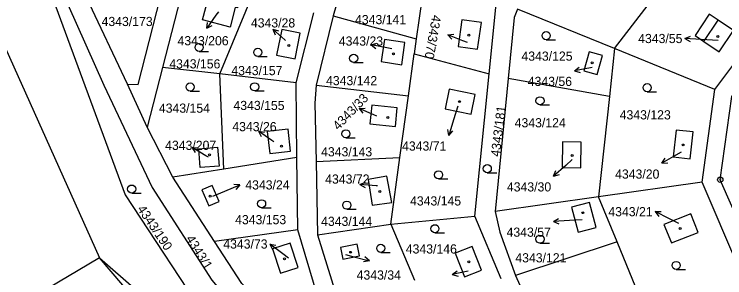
# Model space of a CAD drawing. Extents: x -733394 to -722299, y -1082822 to -1075049.
# Drawn here: x -729669.4 to -729537.5, y -1077952.1 to -1077903.2 of the extents above; entities that cross this region are included whole.
import ezdxf

# ---------------------------------------------------------------- set-up
doc = ezdxf.new("R2010")
doc.units = 0
for name, color, linetype in [('Hranice parcel', 7, 'Continuous'), ('Parcelní čísla', 7, 'Continuous'), ('Pop  PČ popisy', 7, 'Continuous'), ('Vnitřní kresba', 7, 'Continuous'), ('Značky bodu BP', 7, 'Continuous'), ('Značky budov', 7, 'Continuous'), ('Značky kultur', 7, 'Continuous')]:
    doc.layers.add(name, color=color, linetype=linetype)

msp = doc.modelspace()

# ---------------------------------------------------------------- linework, layer by layer
at = {"layer": 'Hranice parcel'}
for p, q in [((-729648.42, -1077916.16), (-729660.41, -1077890.63)), ((-729606.38, -1077889.95), (-729610.2, -1077903.5)), ((-729637.55, -1077896.01), (-729641.89, -1077913.03)), ((-729593.08, -1077895.34), (-729594.79, -1077907.72)), ((-729557.98, -1077909.55), (-729547.02, -1077895.24)), ((-729631.27, -1077914.26), (-729625.23, -1077899.74)), ((-729581.26, -1077914.24), (-729579.9, -1077900.68)), ((-729557.98, -1077909.55), (-729575.99, -1077902.26)), ((-729617.11, -1077915.9), (-729613.82, -1077902.92)), ((-729610.2, -1077903.5), (-729613.39, -1077916.33)), ((-729610.2, -1077903.5), (-729594.79, -1077907.72)), ((-729539.38, -1077917.16), (-729529.41, -1077903.77)), ((-729594.79, -1077907.72), (-729595.17, -1077910.55)), ((-729596.25, -1077918.32), (-729595.17, -1077910.55)), ((-729595.17, -1077910.55), (-729581.26, -1077914.24)), ((-729557.98, -1077909.55), (-729558.95, -1077918.43)), ((-729539.38, -1077917.16), (-729557.98, -1077909.55)), ((-729641.89, -1077913.03), (-729644.72, -1077924.12)), ((-729631.27, -1077914.26), (-729641.89, -1077913.03)), ((-729630.51, -1077931.9), (-729631.27, -1077914.26)), ((-729617.11, -1077915.9), (-729631.27, -1077914.26)), ((-729583.9, -1077940.63), (-729581.26, -1077914.24)), ((-729616.94, -1077929.76), (-729617.11, -1077915.9)), ((-729577.71, -1077915.07), (-729580.12, -1077939.75)), ((-729558.95, -1077918.43), (-729577.71, -1077915.07)), ((-729644.72, -1077924.12), (-729648.42, -1077916.16)), ((-729613.39, -1077916.33), (-729596.25, -1077918.32)), ((-729541.74, -1077934.36), (-729539.38, -1077917.16)), ((-729597.82, -1077929.74), (-729596.25, -1077918.32)), ((-729558.95, -1077918.43), (-729560.99, -1077937.06)), ((-729639.98, -1077933.4), (-729644.72, -1077924.12)), ((-729616.94, -1077929.76), (-729630.51, -1077931.9)), ((-729616.78, -1077943.17), (-729616.94, -1077929.76)), ((-729613.35, -1077930.48), (-729597.82, -1077929.74)), ((-729599.53, -1077942.1), (-729597.82, -1077929.74)), ((-729613.35, -1077930.48), (-729613.11, -1077944.09)), ((-729630.51, -1077931.9), (-729639.98, -1077933.4)), ((-729632.23, -1077945.35), (-729639.98, -1077933.4)), ((-729541.74, -1077934.36), (-729560.99, -1077937.06)), ((-729534.91, -1077950.21), (-729541.74, -1077934.36)), ((-729560.99, -1077937.06), (-729580.12, -1077939.75)), ((-729557.53, -1077945.39), (-729560.99, -1077937.06)), ((-729599.53, -1077942.1), (-729583.9, -1077940.63)), ((-729579.06, -1077952.26), (-729583.9, -1077940.63)), ((-729613.11, -1077944.09), (-729599.53, -1077942.1)), ((-729599.53, -1077942.1), (-729595.1, -1077952.5)), ((-729616.78, -1077943.17), (-729632.23, -1077945.35)), ((-729608.36, -1077971.43), (-729616.78, -1077943.17)), ((-729613.11, -1077944.09), (-729609.05, -1077957.3)), ((-729557.53, -1077945.39), (-729576.35, -1077951.63)), ((-729550.46, -1077962.41), (-729557.53, -1077945.39)), ((-729653.62, -1077948.36), (-729672.54, -1077959.58)), ((-729576.35, -1077951.63), (-729566.04, -1077974.63))]:
    msp.add_line(p, q, dxfattribs=at)
for points in [[(-729769.13, -1077613.86), (-729768.74, -1077624.72), (-729777.4, -1077640.89), (-729791.88, -1077653.29), (-729799.37, -1077673.43), (-729786.37, -1077691.26), (-729764.74, -1077719.8), (-729752.17, -1077764.55), (-729746.97, -1077779.99), (-729741.21, -1077791.64), (-729716.77, -1077819.34), (-729702.98, -1077838.42), (-729653.62, -1077948.36)], [(-729668.75, -1077882.65), (-729659.48, -1077901.34), (-729652.78, -1077916.35), (-729643.8, -1077935.33), (-729632.76, -1077952.54), (-729622.2, -1077964.95), (-729556.97, -1078018.84)], [(-729668.75, -1077882.65), (-729648.84, -1077936.68), (-729633.06, -1077960.71), (-729557.22, -1078018.79)], [(-729648.42, -1077916.16), (-729646.44, -1077916.19), (-729640.9, -1077894.62)], [(-729629.37, -1077905.57), (-729634.48, -1077904.23), (-729633.02, -1077898.63), (-729630.32, -1077899.34), (-729630.6, -1077900.33), (-729628.19, -1077901), (-729628.3, -1077901.41), (-729627.86, -1077901.52), (-729627.98, -1077902.01), (-729628.42, -1077901.9), (-729629.37, -1077905.57)], [(-729575.99, -1077902.26), (-729576.6, -1077903.78), (-729577.71, -1077915.07)], [(-729541.39, -1077908.24), (-729538.56, -1077910.13), (-729535.92, -1077906.17), (-729538.75, -1077904.28), (-729540.41, -1077903.18), (-729543.04, -1077907.15), (-729541.39, -1077908.24)], [(-729582.69, -1077904.73), (-729586.32, -1077904.21), (-729587.03, -1077909.16), (-729583.4, -1077909.68), (-729582.69, -1077904.73)], [(-729620.71, -1077910.79), (-729617.28, -1077911.47), (-729616.33, -1077906.68), (-729619.76, -1077906), (-729620.71, -1077910.79)], [(-729601.34, -1077911.97), (-729597.45, -1077912.57), (-729596.91, -1077908.45), (-729600.72, -1077907.88), (-729601.34, -1077911.97)], [(-729560.24, -1077910.85), (-729562.7, -1077910.17), (-729563.66, -1077913.65), (-729561.19, -1077914.33), (-729560.24, -1077910.85)], [(-729532.12, -1077948.01), (-729538.36, -1077933.88), (-729536.23, -1077918.45), (-729534.39, -1077915.96)], [(-729613.39, -1077916.33), (-729613.64, -1077919.67), (-729613.35, -1077930.48)], [(-729584.63, -1077921.69), (-729583.89, -1077918.06), (-729588.66, -1077917.09), (-729589.4, -1077920.72), (-729584.63, -1077921.69)], [(-729598.67, -1077924.01), (-729598.31, -1077920.57), (-729603.06, -1077920.07), (-729603.42, -1077923.51), (-729598.67, -1077924.01)], [(-729622.45, -1077924.96), (-729622, -1077929.02), (-729618.14, -1077928.6), (-729618.58, -1077924.53), (-729622.45, -1077924.96)], [(-729543.38, -1077924.98), (-729546.57, -1077924.67), (-729547.12, -1077929.62), (-729543.94, -1077929.98), (-729543.38, -1077924.98)], [(-729567.62, -1077926.88), (-729567.69, -1077931.63), (-729564.26, -1077931.67), (-729564.19, -1077926.93), (-729567.62, -1077926.88)], [(-729631.67, -1077927.85), (-729631.4, -1077931.35), (-729634.88, -1077931.61), (-729635.16, -1077928.14), (-729631.67, -1077927.85)], [(-729602.96, -1077938.58), (-729599.36, -1077938.1), (-729600.23, -1077933.21), (-729603.75, -1077933.84), (-729602.96, -1077938.58)], [(-729631.38, -1077937.95), (-729632.7, -1077934.93), (-729634.61, -1077935.77), (-729633.31, -1077938.7), (-729631.38, -1077937.95)], [(-729561.43, -1077942.73), (-729562.62, -1077938.1), (-729565.95, -1077938.96), (-729564.75, -1077943.59), (-729561.43, -1077942.73)], [(-729580.12, -1077939.75), (-729579.31, -1077943.6), (-729576.35, -1077951.63)], [(-729548.84, -1077942.18), (-729547.41, -1077945.62), (-729542.44, -1077943.65), (-729543.82, -1077940.18), (-729548.84, -1077942.18)], [(-729608.36, -1077971.43), (-729610.86, -1077969.42), (-729627.19, -1077953.12), (-729632.23, -1077945.35)], [(-729621.5, -1077946.72), (-729620.01, -1077951.23), (-729616.7, -1077950.14), (-729618.19, -1077945.63), (-729621.5, -1077946.72)], [(-729608.45, -1077948.6), (-729605.35, -1077947.98), (-729605.78, -1077945.83), (-729608.87, -1077946.43), (-729608.45, -1077948.6)], [(-729587.56, -1077947.5), (-729585.83, -1077951.89), (-729582.67, -1077950.65), (-729584.41, -1077946.26), (-729587.56, -1077947.5)], [(-729571.26, -1078026.17), (-729630.81, -1077975.01), (-729653.62, -1077948.36)], [(-729653.62, -1077948.36), (-729574.64, -1078017.32), (-729571.26, -1078026.17)]]:
    msp.add_lwpolyline(points, dxfattribs=at)
at = {"layer": 'Pop  PČ popisy'}
for p, q in [((-729631.52, -1077902.7), (-729631.97, -1077903.33)), ((-729631.97, -1077903.33), (-729633.69, -1077905.79)), ((-729633.69, -1077905.79), (-729633.53, -1077904.68)), ((-729633.69, -1077905.79), (-729632.71, -1077905.26)), ((-729619.19, -1077907.95), (-729621.42, -1077905.94)), ((-729621.42, -1077905.94), (-729620.34, -1077906.24)), ((-729621.42, -1077905.94), (-729621.01, -1077906.98)), ((-729619.08, -1077908.05), (-729619.19, -1077907.95)), ((-729588.95, -1077907.01), (-729587.84, -1077906.9)), ((-729586.15, -1077908.08), (-729588.95, -1077907.01)), ((-729588.95, -1077907.01), (-729588.2, -1077907.83)), ((-729544.93, -1077907.69), (-729543.9, -1077907.25)), ((-729541.93, -1077907.85), (-729544.93, -1077907.69)), ((-729544.93, -1077907.69), (-729543.95, -1077908.25)), ((-729538.73, -1077908.04), (-729541.93, -1077907.85)), ((-729603.19, -1077908.85), (-729602.11, -1077908.55)), ((-729600.24, -1077909.42), (-729603.19, -1077908.85)), ((-729603.19, -1077908.85), (-729602.3, -1077909.53)), ((-729585.28, -1077908.42), (-729586.15, -1077908.08)), ((-729599.36, -1077909.59), (-729600.24, -1077909.42)), ((-729565.43, -1077913.65), (-729564.53, -1077912.98)), ((-729562.47, -1077913.13), (-729565.43, -1077913.65)), ((-729562.16, -1077913.08), (-729562.47, -1077913.13)), ((-729565.43, -1077913.65), (-729564.35, -1077913.97)), ((-729605.41, -1077920.69), (-729604.3, -1077920.62)), ((-729602.65, -1077921.86), (-729605.41, -1077920.69)), ((-729605.41, -1077920.69), (-729604.69, -1077921.54)), ((-729587.09, -1077920.23), (-729587.87, -1077922.78)), ((-729602.12, -1077922.08), (-729602.65, -1077921.86)), ((-729587.87, -1077922.78), (-729588.75, -1077925.65)), ((-729621.63, -1077926.59), (-729624.09, -1077924.87)), ((-729624.09, -1077924.87), (-729622.98, -1077925.03)), ((-729624.09, -1077924.87), (-729623.56, -1077925.85)), ((-729588.75, -1077925.65), (-729588.93, -1077924.55)), ((-729588.75, -1077925.65), (-729587.98, -1077924.84)), ((-729621.26, -1077926.85), (-729621.63, -1077926.59)), ((-729633.84, -1077929.45), (-729636.41, -1077927.9)), ((-729636.41, -1077927.9), (-729635.3, -1077927.99)), ((-729636.41, -1077927.9), (-729635.81, -1077928.85)), ((-729545.61, -1077928.74), (-729546.61, -1077929.33)), ((-729633.39, -1077929.72), (-729633.84, -1077929.45)), ((-729565.88, -1077930.15), (-729567.06, -1077931.22)), ((-729546.61, -1077929.33), (-729549.21, -1077930.83)), ((-729549.21, -1077930.83), (-729548.59, -1077929.9)), ((-729567.06, -1077931.22), (-729569.29, -1077933.23)), ((-729549.21, -1077930.83), (-729548.09, -1077930.76)), ((-729569.29, -1077933.23), (-729568.88, -1077932.19)), ((-729569.29, -1077933.23), (-729568.21, -1077932.93)), ((-729605.24, -1077934.74), (-729604.2, -1077934.33)), ((-729630.3, -1077936), (-729627.54, -1077934.83)), ((-729627.54, -1077934.83), (-729628.66, -1077934.76)), ((-729627.54, -1077934.83), (-729628.26, -1077935.68)), ((-729602.25, -1077935), (-729605.24, -1077934.74)), ((-729605.24, -1077934.74), (-729604.29, -1077935.32)), ((-729602, -1077935.02), (-729602.25, -1077935)), ((-729632.54, -1077936.93), (-729630.3, -1077936)), ((-729547.78, -1077941.15), (-729550.45, -1077939.79)), ((-729550.45, -1077939.79), (-729549.33, -1077939.8)), ((-729550.45, -1077939.79), (-729549.79, -1077940.69)), ((-729569.35, -1077941.63), (-729568.37, -1077941.07)), ((-729566.35, -1077941.47), (-729569.35, -1077941.63)), ((-729569.35, -1077941.63), (-729568.32, -1077942.07)), ((-729563.98, -1077941.34), (-729566.35, -1077941.47)), ((-729546.05, -1077942.01), (-729547.78, -1077941.15)), ((-729619.55, -1077947.63), (-729621.95, -1077945.82)), ((-729621.95, -1077945.82), (-729620.85, -1077946.03)), ((-729621.95, -1077945.82), (-729621.45, -1077946.83)), ((-729618.5, -1077948.43), (-729619.55, -1077947.63)), ((-729607.93, -1077947.78), (-729606.41, -1077948.17)), ((-729606.41, -1077948.17), (-729603.5, -1077948.9)), ((-729603.5, -1077948.9), (-729604.59, -1077949.14)), ((-729603.5, -1077948.9), (-729604.35, -1077948.17)), ((-729588.1, -1077951.48), (-729587.22, -1077950.79)), ((-729585.16, -1077950.86), (-729588.1, -1077951.48)), ((-729588.1, -1077951.48), (-729587.01, -1077951.77))]:
    msp.add_line(p, q, dxfattribs=at)
at = {"layer": 'Vnitřní kresba'}
msp.add_line((-729541.39, -1077908.24), (-729538.75, -1077904.28), dxfattribs=at)
at = {"layer": 'Značky bodu BP'}
for radius in [0.5, 0.0303]:
    msp.add_circle((-729538.36, -1077933.88), radius, dxfattribs=at)
at = {"layer": 'Značky budov'}
for centre in [(-729585.04, -1077907.04), (-729538.83, -1077907.29), (-729618.45, -1077908.96), (-729599.05, -1077910.54), (-729562.15, -1077912.2), (-729586.75, -1077919.39), (-729600.09, -1077922.32), (-729619.81, -1077927.66), (-729545.25, -1077927.43), (-729633.16, -1077929.25), (-729565.87, -1077929.4), (-729633.05, -1077936.92), (-729601.56, -1077936.08), (-729563.89, -1077940), (-729545.8, -1077942.95), (-729606.98, -1077947.35), (-729619.25, -1077948.56), (-729585.02, -1077949.13)]:
    msp.add_circle(centre, 0.175, dxfattribs=at)
at = {"layer": 'Značky kultur'}
for p, q in [((-729570.68, -1077907.9), (-729568.93, -1077907.9)), ((-729635.1, -1077910.08), (-729633.35, -1077910.08)), ((-729624.21, -1077911), (-729622.46, -1077911)), ((-729606.42, -1077912.11), (-729604.67, -1077912.11)), ((-729636.77, -1077917.42), (-729635.02, -1077917.42)), ((-729624.79, -1077917.4), (-729623.04, -1077917.4)), ((-729551.94, -1077917.55), (-729550.19, -1077917.55)), ((-729571.83, -1077919.98), (-729570.08, -1077919.98)), ((-729607.86, -1077926.11), (-729606.11, -1077926.11)), ((-729581.61, -1077932.58), (-729579.86, -1077932.58)), ((-729590.66, -1077933.72), (-729588.91, -1077933.72)), ((-729647.62, -1077936.36), (-729645.87, -1077936.36)), ((-729623.5, -1077939.09), (-729621.75, -1077939.09)), ((-729607.68, -1077939.35), (-729605.93, -1077939.35)), ((-729591.33, -1077943.72), (-729589.58, -1077943.72)), ((-729571.83, -1077945.66), (-729570.08, -1077945.66)), ((-729601.39, -1077947.36), (-729599.64, -1077947.36)), ((-729546.55, -1077950.53), (-729544.8, -1077950.53))]:
    msp.add_line(p, q, dxfattribs=at)
for centre in [(-729570.68, -1077907.15), (-729635.1, -1077909.33), (-729624.21, -1077910.25), (-729606.42, -1077911.36), (-729636.77, -1077916.67), (-729624.79, -1077916.65), (-729551.94, -1077916.8), (-729571.83, -1077919.23), (-729607.86, -1077925.36), (-729581.61, -1077931.83), (-729590.66, -1077932.97), (-729647.62, -1077935.61), (-729623.5, -1077938.34), (-729607.68, -1077938.6), (-729591.33, -1077942.97), (-729571.83, -1077944.91), (-729601.39, -1077946.61), (-729546.55, -1077949.78)]:
    msp.add_circle(centre, 0.75, dxfattribs=at)

# ---------------------------------------------------------------- texts
at = {"layer": 'Parcelní čísla'}
for s, p in [('4343/173', (-729653.21, -1077905.37)), ('4343/28', (-729625.49, -1077905.63)), ('4343/141', (-729606.16, -1077905.02)), ('4343/206', (-729639.11, -1077908.94)), ('4343/23', (-729609.17, -1077909)), ('4343/55', (-729553.6, -1077908.53)), ('4343/125', (-729575.27, -1077911.8)), ('4343/156', (-729640.64, -1077913.23)), ('4343/157', (-729629.12, -1077914.48)), ('4343/142', (-729611.54, -1077916.34)), ('4343/56', (-729574.1, -1077916.49)), ('4343/154', (-729642.57, -1077921.45)), ('4343/155', (-729628.73, -1077920.95)), ('4343/123', (-729557.03, -1077922.69)), ('4343/124', (-729576.53, -1077924.16)), ('4343/26', (-729628.94, -1077924.88)), ('4343/207', (-729641.41, -1077928.35)), ('4343/143', (-729612.46, -1077929.55)), ('4343/71', (-729597.43, -1077928.48)), ('4343/72', (-729611.7, -1077934.61)), ('4343/20', (-729557.88, -1077933.68)), ('4343/24', (-729626.53, -1077935.69)), ('4343/30', (-729577.97, -1077936.06)), ('4343/145', (-729595.95, -1077938.66)), ('4343/21', (-729559.14, -1077940.66)), ('4343/153', (-729628.42, -1077942.14)), ('4343/144', (-729612.46, -1077942.45)), ('4343/57', (-729578.03, -1077944.46)), ('4343/73', (-729630.62, -1077946.66)), ('4343/146', (-729596.74, -1077947.57)), ('4343/121', (-729576.4, -1077949.22)), ('4343/34', (-729605.86, -1077952.41))]:
    msp.add_text(s, height=1.7, dxfattribs=at).set_placement(p)
for s, rotation, p in [('4343/70', 260, (-729591.82, -1077903.21)), ('4343/33', 46, (-729609.26, -1077924.79)), ('4343/181', 83, (-729579.3, -1077929.68)), ('4343/190', 304, (-729646.66, -1077939.32)), ('4343/1', 302, (-729637.63, -1077944.83))]:
    msp.add_text(s, height=1.7, rotation=rotation, dxfattribs=at).set_placement(p)

doc.saveas('drawing.dxf')
